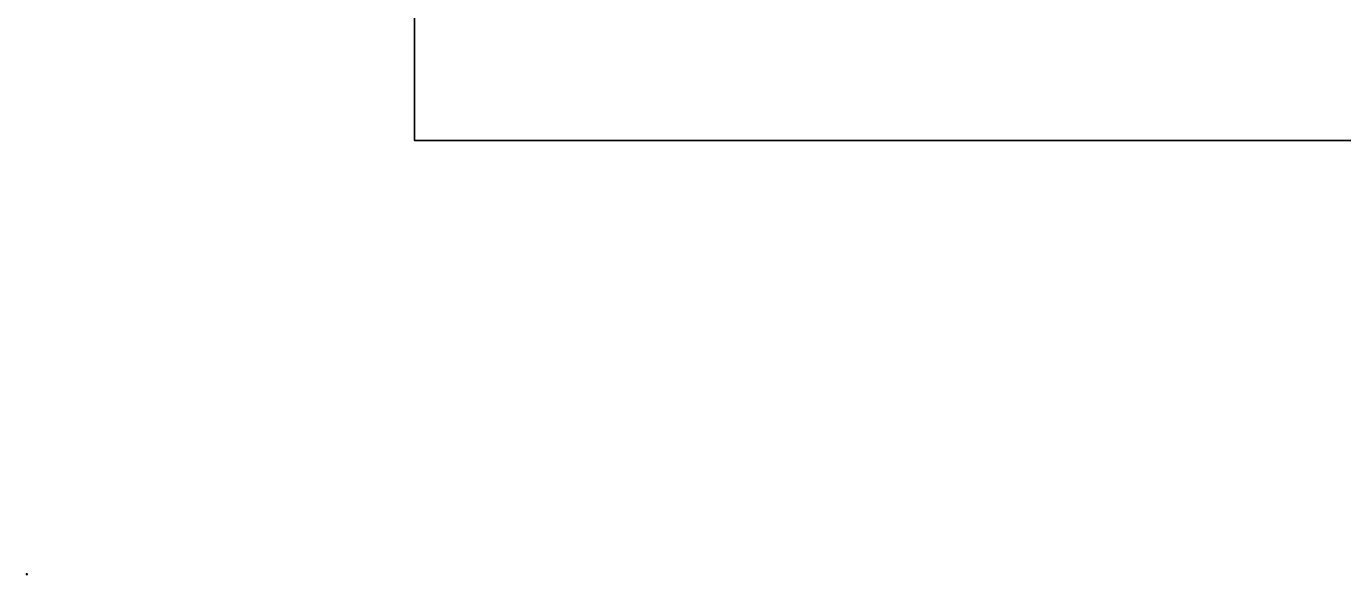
# Model space of a CAD drawing. Extents: x 2384780 to 2405432, y 547869 to 573706.
# Drawn here: x 2384780 to 2394668, y 547869 to 551990 of the extents above; entities that cross this region are included whole.
import ezdxf

# ---------------------------------------------------------------- set-up
doc = ezdxf.new("R2010")
doc.units = 0
doc.layers.add('Old_Level_1', color=7, linetype='Continuous')
doc.layers.add('Old_Level_63', color=7, linetype='Continuous')

msp = doc.modelspace()

# ---------------------------------------------------------------- linework, layer by layer
at = {"layer": 'Old_Level_1'}
for centre, radius in [((2384780.1, 547873), 0.271), ((2384780.5, 547871.5), 0.5), ((2384780.4, 547874.4), 0.35), ((2384780.3, 547872.4), 0.271), ((2384780.5, 547873.6), 0.35), ((2384781.1, 547875.1), 0.35), ((2384781.5, 547872.9), 0.777), ((2384781.2, 547874.3), 0.35), ((2384781.1, 547870.9), 0.271), ((2384781.4, 547870.1), 0.5), ((2384781.4, 547871.6), 0.271), ((2384781.9, 547875.5), 0.35), ((2384781.8, 547871.1), 0.271), ((2384782.1, 547874), 0.5), ((2384782.3, 547871.8), 0.5), ((2384782.2, 547869.5), 0.35), ((2384782.2, 547874.9), 0.271), ((2384782.5, 547870.4), 0.5), ((2384782.8, 547875.5), 0.5), ((2384783.3, 547873), 0.924), ((2384783, 547874.4), 0.363), ((2384783.2, 547869.3), 0.5), ((2384783.5, 547871.3), 0.653), ((2384783.6, 547875), 0.271), ((2384783.6, 547870.1), 0.271), ((2384783.7, 547875.7), 0.271), ((2384783.8, 547874.4), 0.271), ((2384784.3, 547869.6), 0.5), ((2384784.4, 547875.3), 0.5), ((2384784.6, 547874.2), 0.5), ((2384784.7, 547871.8), 0.5), ((2384785, 547873.1), 0.653), ((2384784.8, 547870.8), 0.5), ((2384785.1, 547870), 0.271), ((2384785.4, 547875.1), 0.35), ((2384785.7, 547874.2), 0.5), ((2384785.6, 547872.2), 0.271), ((2384785.6, 547871.6), 0.271), ((2384785.8, 547870.4), 0.5), ((2384786, 547873), 0.271), ((2384786.2, 547871.2), 0.35), ((2384786.4, 547873.5), 0.35), ((2384786.5, 547872.2), 0.5)]:
    msp.add_circle(centre, radius, dxfattribs=at)
at = {"layer": 'Old_Level_63'}
msp.add_lwpolyline([(2402094.4, 551132.7), (2402094.4, 559932.7), (2387694.4, 559932.7), (2387694.4, 551132.7)], close=True, dxfattribs=at)

doc.saveas('drawing.dxf')
